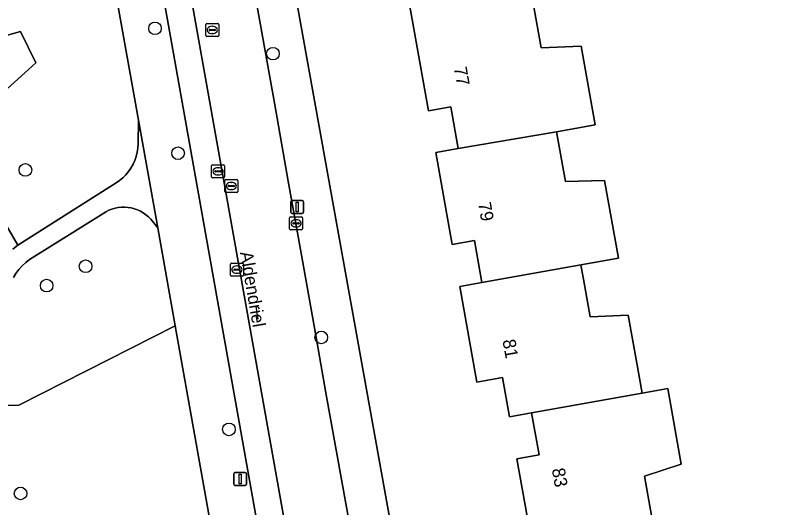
# Model space of a CAD drawing. Extents: x 157793 to 159380, y 380877 to 382313.
# Drawn here: x 158791 to 158850.9, y 381403.5 to 381441.6 of the extents above; entities that cross this region are included whole.
import ezdxf

# ---------------------------------------------------------------- set-up
doc = ezdxf.new("R2010")
doc.units = 0
for name, color, linetype in [('IMGEO_Boom', 7, 'Continuous'), ('IMGEO_Damwand', 7, 'Continuous'), ('IMGEO_Erf', 7, 'Continuous'), ('IMGEO_Groenvoorziening', 7, 'Continuous'), ('IMGEO_Kolk', 7, 'Continuous'), ('IMGEO_Lichtmast', 7, 'Continuous'), ('IMGEO_Muur', 7, 'Continuous'), ('IMGEO_Openbare_ruimte_label', 7, 'Continuous'), ('IMGEO_Pand', 7, 'Continuous'), ('IMGEO_Pand_nummerreeks', 7, 'Continuous'), ('IMGEO_Parkeervlak_open', 7, 'Continuous'), ('IMGEO_Rijbaan_lokaal_open', 7, 'Continuous'), ('IMGEO_Rioolput', 7, 'Continuous'), ('IMGEO_Voetpad_halfverhard', 7, 'Continuous'), ('IMGEO_Voetpad_open', 7, 'Continuous'), ('IMGEO_Waterloop', 7, 'Continuous')]:
    doc.layers.add(name, color=color, linetype=linetype)

msp = doc.modelspace()

# ---------------------------------------------------------------- linework, layer by layer
at = {"layer": 'IMGEO_Boom'}
for centre in [(158801.859, 381440.642), (158811.002, 381438.675), (158803.647, 381430.957), (158791.814, 381429.662), (158796.483, 381422.184), (158793.461, 381420.69), (158814.752, 381416.664), (158807.592, 381409.529), (158791.435, 381404.563)]:
    msp.add_circle(centre, 0.489, dxfattribs=at)
at = {"layer": 'IMGEO_Damwand'}
for points in [[(158784.684, 381430.804), (158791.766, 381437.19)], [(158809.672, 381419.072), (158809.842, 381418.087)]]:
    msp.add_lwpolyline(points, dxfattribs=at)
at = {"layer": 'IMGEO_Erf'}
for points in [[(158858.018, 381454.967), (158839.476, 381452.082), (158825.703, 381449.658), (158820.135, 381450.307), (158819.739, 381450.159), (158820.447, 381448.714), (158812.041, 381447.285), (158829.616, 381349.554)], [(158830.403, 381446.928), (158831.794, 381439.134), (158834.894, 381439.263), (158835.984, 381433.154), (158832.99, 381432.62), (158833.678, 381428.762), (158836.726, 381428.849), (158837.802, 381422.818), (158834.883, 381422.298), (158834.909, 381422.152), (158835.08, 381421.195), (158835.601, 381418.274), (158838.562, 381418.385), (158839.275, 381414.392), (158839.591, 381412.622), (158839.641, 381412.341), (158841.625, 381412.695), (158842.668, 381406.849), (158839.819, 381405.896), (158840.36, 381402.864)], [(158831.206, 381400.069), (158829.926, 381407.242), (158831.647, 381407.549), (158831.065, 381410.812), (158829.344, 381410.505), (158828.8, 381413.557), (158826.817, 381413.203), (158825.493, 381420.624), (158827.214, 381420.931), (158826.635, 381424.179), (158824.913, 381423.872), (158823.638, 381431.021), (158825.362, 381431.316), (158824.808, 381434.553), (158823.061, 381434.254), (158821.096, 381445.267)]]:
    msp.add_lwpolyline(points, dxfattribs=at)
at = {"layer": 'IMGEO_Groenvoorziening'}
for points in [[(158789.812, 381426.233), (158791.221, 381423.826), (158798.84, 381428.647), (158799.111, 381428.836), (158799.364, 381429.048), (158799.597, 381429.281), (158799.808, 381429.535), (158799.995, 381429.806), (158800.158, 381430.094), (158800.294, 381430.394), (158800.403, 381430.706), (158800.484, 381431.026), (158800.536, 381431.352), (158800.558, 381431.681), (158800.586, 381433.524), (158798.373, 381445.788), (158798.004, 381447.797)], [(158790.435, 381440.121), (158791.44, 381440.394), (158792.612, 381437.978), (158791.766, 381437.19), (158784.684, 381430.804)], [(158787.87, 381411.388), (158791.293, 381411.421), (158803.427, 381417.559), (158802.072, 381425.176), (158801.53, 381425.835), (158801.352, 381426.015), (158801.158, 381426.179), (158800.951, 381426.324), (158800.731, 381426.451), (158800.502, 381426.557), (158800.263, 381426.643), (158800.018, 381426.707), (158799.768, 381426.749), (158799.515, 381426.768), (158799.262, 381426.765), (158799.01, 381426.739), (158798.761, 381426.69), (158798.518, 381426.62), (158798.281, 381426.528), (158798.104, 381426.442), (158792.142, 381422.704), (158791.842, 381422.473), (158791.563, 381422.216), (158791.309, 381421.935), (158791.08, 381421.633), (158790.88, 381421.311)], [(158790.834, 381423.512), (158791.221, 381423.826), (158789.812, 381426.233)], [(158806.8, 381398.599), (158803.427, 381417.559), (158791.293, 381411.421), (158787.87, 381411.388)]]:
    msp.add_lwpolyline(points, dxfattribs=at)
at = {"layer": 'IMGEO_Kolk'}
for p, q in [((158812.3, 381425.089), (158812.3, 381425.941)), ((158812.375, 381426.015), (158813.227, 381426.015)), ((158813.301, 381425.941), (158813.301, 381425.089)), ((158812.559, 381425.509), (158812.559, 381425.521)), ((158812.997, 381425.472), (158812.599, 381425.472)), ((158812.602, 381425.558), (158813, 381425.558)), ((158812.811, 381425.235), (158812.786, 381425.235)), ((158812.788, 381425.795), (158812.813, 381425.795)), ((158813.043, 381425.521), (158813.043, 381425.509)), ((158813.227, 381425.015), (158812.375, 381425.015)), ((158807.714, 381421.504), (158807.714, 381422.356)), ((158807.789, 381422.43), (158808.641, 381422.43)), ((158808.715, 381422.356), (158808.715, 381421.504)), ((158807.973, 381421.924), (158807.973, 381421.936)), ((158808.411, 381421.887), (158808.013, 381421.887)), ((158808.016, 381421.973), (158808.414, 381421.973)), ((158808.225, 381421.65), (158808.2, 381421.65)), ((158808.202, 381422.21), (158808.227, 381422.21)), ((158808.457, 381421.936), (158808.457, 381421.924)), ((158808.641, 381421.43), (158807.789, 381421.43))]:
    msp.add_line(p, q, dxfattribs=at)
for points in [[(158812.3, 381425.089), (158812.3, 381425.941)], [(158812.375, 381426.015), (158813.227, 381426.015)], [(158813.301, 381425.941), (158813.301, 381425.089)], [(158813.227, 381425.015), (158812.375, 381425.015)], [(158807.714, 381421.504), (158807.714, 381422.356)], [(158807.789, 381422.43), (158808.641, 381422.43)], [(158808.715, 381422.356), (158808.715, 381421.504)], [(158808.641, 381421.43), (158807.789, 381421.43)]]:
    msp.add_lwpolyline(points, dxfattribs=at)
for centre, radius, start, end in [((158812.377, 381425.939), 0.0765, 91.55205, 178.44795), ((158812.377, 381425.939), 0.0765, 91.55205, 178.44795), ((158813.225, 381425.939), 0.0765, 1.55205, 88.44795), ((158813.225, 381425.939), 0.0765, 1.55205, 88.44795), ((158812.599, 381425.518), 0.0403, 85.87752, 175.75265), ((158812.596, 381425.508), 0.0366, 178.93798, 274.71019), ((158813, 381425.515), 0.043, 264.86636, 352.45326), ((158813.004, 381425.52), 0.0386, 1.73085, 96.63898), ((158812.377, 381425.091), 0.0765, 181.55205, 268.44795), ((158812.377, 381425.091), 0.0765, 181.55205, 268.44795), ((158813.225, 381425.091), 0.0765, 271.55205, 358.44795), ((158813.225, 381425.091), 0.0765, 271.55205, 358.44795), ((158807.791, 381422.354), 0.0765, 91.55205, 178.44795), ((158807.791, 381422.354), 0.0765, 91.55205, 178.44795), ((158808.639, 381422.354), 0.0765, 1.55205, 88.44795), ((158808.639, 381422.354), 0.0765, 1.55205, 88.44795), ((158808.013, 381421.933), 0.0403, 85.87752, 175.75265), ((158808.01, 381421.923), 0.0366, 178.93798, 274.71019), ((158808.414, 381421.93), 0.043, 264.86636, 352.45326), ((158808.418, 381421.935), 0.0386, 1.73085, 96.63898), ((158807.791, 381421.506), 0.0765, 181.55205, 268.44795), ((158807.791, 381421.506), 0.0765, 181.55205, 268.44795), ((158808.639, 381421.506), 0.0765, 271.55205, 358.44795), ((158808.639, 381421.506), 0.0765, 271.55205, 358.44795)]:
    msp.add_arc(centre, radius, start, end, dxfattribs=at)
for centre, major_axis, ratio, start_param, end_param in [((158812.787, 381425.515), (-0.387, 0.002), 0.722429, 4.712389, 7.853982), ((158812.812, 381425.515), (-0.39, 0.002), 0.717154, 1.570796, 4.712389), ((158808.201, 381421.93), (-0.387, 0.002), 0.722429, 4.712389, 7.853982), ((158808.226, 381421.93), (-0.39, 0.002), 0.717154, 1.570796, 4.712389)]:
    msp.add_ellipse(centre, major_axis=major_axis, ratio=ratio, start_param=start_param, end_param=end_param, dxfattribs=at)
at = {"layer": 'IMGEO_Lichtmast'}
for p, q in [((158812.389, 381426.386), (158812.389, 381427.186)), ((158812.389, 381427.186), (158812.389, 381426.386)), ((158812.489, 381427.286), (158813.279, 381427.286)), ((158813.279, 381427.286), (158812.489, 381427.286)), ((158813.379, 381427.186), (158813.379, 381426.386)), ((158813.379, 381426.386), (158813.379, 381427.186)), ((158813.279, 381426.286), (158812.489, 381426.286)), ((158812.489, 381426.286), (158813.279, 381426.286)), ((158807.963, 381405.289), (158807.963, 381406.089)), ((158807.963, 381406.089), (158807.963, 381405.289)), ((158808.063, 381406.189), (158808.853, 381406.189)), ((158808.853, 381406.189), (158808.063, 381406.189)), ((158808.953, 381406.089), (158808.953, 381405.289)), ((158808.953, 381405.289), (158808.953, 381406.089)), ((158808.853, 381405.189), (158808.063, 381405.189)), ((158808.063, 381405.189), (158808.853, 381405.189))]:
    msp.add_line(p, q, dxfattribs=at)
for points in [[(158812.809, 381427.161), (158812.959, 381427.161), (158812.959, 381426.411), (158812.809, 381426.411), (158812.809, 381427.161)], [(158808.383, 381406.064), (158808.533, 381406.064), (158808.533, 381405.314), (158808.383, 381405.314), (158808.383, 381406.064)]]:
    msp.add_lwpolyline(points, dxfattribs=at)
for centre, start, end in [((158812.489, 381427.186), 90, 180), ((158812.489, 381427.186), 90, 180), ((158813.279, 381427.186), 0, 90), ((158813.279, 381427.186), 360, 90), ((158812.489, 381426.386), 180, 270), ((158812.489, 381426.386), 180, 270), ((158813.279, 381426.386), 270, 0), ((158813.279, 381426.386), 270, 0), ((158808.063, 381406.089), 90, 180), ((158808.063, 381406.089), 90, 180), ((158808.853, 381406.089), 0, 90), ((158808.853, 381406.089), 360, 90), ((158808.063, 381405.289), 180, 270), ((158808.063, 381405.289), 180, 270), ((158808.853, 381405.289), 270, 0), ((158808.853, 381405.289), 270, 0)]:
    msp.add_arc(centre, 0.1, start, end, dxfattribs=at)
at = {"layer": 'IMGEO_Muur'}
msp.add_lwpolyline([(158790.435, 381440.121), (158791.44, 381440.394), (158792.612, 381437.978), (158791.766, 381437.19)], dxfattribs=at)
at = {"layer": 'IMGEO_Pand'}
for points in [[(158825.362, 381431.316), (158832.99, 381432.62), (158835.984, 381433.154), (158834.894, 381439.263), (158831.794, 381439.134), (158830.403, 381446.928), (158821.096, 381445.267), (158823.061, 381434.254), (158824.808, 381434.553)], [(158832.99, 381432.62), (158825.362, 381431.316), (158823.638, 381431.021), (158824.913, 381423.872), (158826.635, 381424.179), (158827.214, 381420.931), (158834.883, 381422.298), (158837.802, 381422.818), (158836.726, 381428.849), (158833.678, 381428.762)], [(158834.883, 381422.298), (158827.214, 381420.931), (158825.493, 381420.624), (158826.817, 381413.203), (158828.8, 381413.557), (158829.344, 381410.505), (158831.065, 381410.812), (158839.641, 381412.341), (158839.591, 381412.622), (158839.275, 381414.392), (158838.562, 381418.385), (158835.601, 381418.274), (158835.08, 381421.195), (158834.909, 381422.152)], [(158839.641, 381412.341), (158831.065, 381410.812), (158831.647, 381407.549), (158829.926, 381407.242), (158831.206, 381400.069), (158832.928, 381400.376), (158840.561, 381401.738), (158840.507, 381402.042), (158840.36, 381402.864), (158839.819, 381405.896), (158842.668, 381406.849), (158841.625, 381412.695)]]:
    msp.add_lwpolyline(points, close=True, dxfattribs=at)
at = {"layer": 'IMGEO_Parkeervlak_open'}
for points in [[(158821.533, 381348.267), (158803.981, 381446.805), (158803.566, 381445.918), (158802.566, 381444.682)], [(158802.365, 381443.939), (158818.875, 381351.172)]]:
    msp.add_lwpolyline(points, dxfattribs=at)
at = {"layer": 'IMGEO_Rijbaan_lokaal_open'}
msp.add_lwpolyline([(158818.555, 381393.166), (158817.658, 381398.163), (158816.707, 381403.506), (158815.12, 381412.365), (158814.217, 381417.404), (158813.145, 381423.478), (158812.19, 381428.797), (158811.157, 381434.707), (158808.835, 381447.698), (158803.981, 381446.805), (158821.533, 381348.267), (158821.824, 381346.544), (158826.759, 381347.247), (158825.941, 381351.755), (158825.017, 381356.892), (158824.077, 381362.17), (158823.177, 381367.239), (158822.339, 381371.978), (158821.435, 381377.001), (158820.48, 381382.334), (158819.402, 381388.399)], close=True, dxfattribs=at)
at = {"layer": 'IMGEO_Rioolput'}
for p, q in [((158805.801, 381440.094), (158805.801, 381440.946)), ((158805.876, 381441.02), (158806.728, 381441.02)), ((158806.289, 381440.8), (158806.314, 381440.8)), ((158806.802, 381440.946), (158806.802, 381440.094)), ((158806.06, 381440.514), (158806.06, 381440.526)), ((158806.498, 381440.477), (158806.1, 381440.477)), ((158806.103, 381440.563), (158806.501, 381440.563)), ((158806.312, 381440.24), (158806.287, 381440.24)), ((158806.544, 381440.526), (158806.544, 381440.514)), ((158806.728, 381440.02), (158805.876, 381440.02)), ((158806.328, 381430.053), (158807.18, 381430.053)), ((158806.253, 381429.127), (158806.253, 381429.979)), ((158806.512, 381429.547), (158806.512, 381429.559)), ((158806.95, 381429.51), (158806.552, 381429.51)), ((158806.555, 381429.596), (158806.953, 381429.596)), ((158806.741, 381429.833), (158806.766, 381429.833)), ((158806.996, 381429.559), (158806.996, 381429.547)), ((158807.254, 381429.979), (158807.254, 381429.127)), ((158807.18, 381429.053), (158806.328, 381429.053)), ((158806.764, 381429.273), (158806.739, 381429.273)), ((158807.272, 381427.985), (158807.272, 381428.837)), ((158807.347, 381428.911), (158808.199, 381428.911)), ((158808.273, 381428.837), (158808.273, 381427.985)), ((158807.531, 381428.405), (158807.531, 381428.417)), ((158807.969, 381428.368), (158807.571, 381428.368)), ((158807.574, 381428.454), (158807.972, 381428.454)), ((158807.76, 381428.691), (158807.785, 381428.691)), ((158808.015, 381428.417), (158808.015, 381428.405)), ((158808.199, 381427.911), (158807.347, 381427.911)), ((158807.783, 381428.131), (158807.758, 381428.131))]:
    msp.add_line(p, q, dxfattribs=at)
for points in [[(158805.801, 381440.094), (158805.801, 381440.946)], [(158805.876, 381441.02), (158806.728, 381441.02)], [(158806.802, 381440.946), (158806.802, 381440.094)], [(158806.728, 381440.02), (158805.876, 381440.02)], [(158806.328, 381430.053), (158807.18, 381430.053)], [(158806.253, 381429.127), (158806.253, 381429.979)], [(158807.254, 381429.979), (158807.254, 381429.127)], [(158807.18, 381429.053), (158806.328, 381429.053)], [(158807.272, 381427.985), (158807.272, 381428.837)], [(158807.347, 381428.911), (158808.199, 381428.911)], [(158808.273, 381428.837), (158808.273, 381427.985)], [(158808.199, 381427.911), (158807.347, 381427.911)]]:
    msp.add_lwpolyline(points, dxfattribs=at)
for centre, radius, start, end in [((158805.878, 381440.944), 0.0765, 91.55205, 178.44795), ((158805.878, 381440.944), 0.0765, 91.55205, 178.44795), ((158806.726, 381440.944), 0.0765, 1.55205, 88.44795), ((158806.726, 381440.944), 0.0765, 1.55205, 88.44795), ((158806.1, 381440.523), 0.0403, 85.87752, 175.75265), ((158806.097, 381440.513), 0.0366, 178.93798, 274.71019), ((158806.501, 381440.52), 0.043, 264.86636, 352.45326), ((158806.505, 381440.525), 0.0386, 1.73085, 96.63898), ((158805.878, 381440.096), 0.0765, 181.55205, 268.44795), ((158805.878, 381440.096), 0.0765, 181.55205, 268.44795), ((158806.726, 381440.096), 0.0765, 271.55205, 358.44795), ((158806.726, 381440.096), 0.0765, 271.55205, 358.44795), ((158806.33, 381429.977), 0.0765, 91.55205, 178.44795), ((158806.33, 381429.977), 0.0765, 91.55205, 178.44795), ((158807.178, 381429.977), 0.0765, 1.55205, 88.44795), ((158807.178, 381429.977), 0.0765, 1.55205, 88.44795), ((158806.552, 381429.556), 0.0403, 85.87752, 175.75265), ((158806.549, 381429.546), 0.0366, 178.93798, 274.71019), ((158806.953, 381429.553), 0.043, 264.86636, 352.45326), ((158806.957, 381429.558), 0.0386, 1.73085, 96.63898), ((158806.33, 381429.129), 0.0765, 181.55205, 268.44795), ((158806.33, 381429.129), 0.0765, 181.55205, 268.44795), ((158807.178, 381429.129), 0.0765, 271.55205, 358.44795), ((158807.178, 381429.129), 0.0765, 271.55205, 358.44795), ((158807.349, 381428.835), 0.0765, 91.55205, 178.44795), ((158807.349, 381428.835), 0.0765, 91.55205, 178.44795), ((158808.197, 381428.835), 0.0765, 1.55205, 88.44795), ((158808.197, 381428.835), 0.0765, 1.55205, 88.44795), ((158807.571, 381428.414), 0.0403, 85.87752, 175.75265), ((158807.568, 381428.404), 0.0366, 178.93798, 274.71019), ((158807.972, 381428.411), 0.043, 264.86636, 352.45326), ((158807.976, 381428.416), 0.0386, 1.73085, 96.63898), ((158807.349, 381427.987), 0.0765, 181.55205, 268.44795), ((158807.349, 381427.987), 0.0765, 181.55205, 268.44795), ((158808.197, 381427.987), 0.0765, 271.55205, 358.44795), ((158808.197, 381427.987), 0.0765, 271.55205, 358.44795)]:
    msp.add_arc(centre, radius, start, end, dxfattribs=at)
for centre, major_axis, ratio, start_param, end_param in [((158806.288, 381440.52), (-0.387, 0.002), 0.722429, 4.712389, 7.853982), ((158806.313, 381440.52), (-0.39, 0.002), 0.717154, 1.570796, 4.712389), ((158806.74, 381429.553), (-0.387, 0.002), 0.722429, 4.712389, 7.853982), ((158806.765, 381429.553), (-0.39, 0.002), 0.717154, 1.570796, 4.712389), ((158807.759, 381428.411), (-0.387, 0.002), 0.722429, 4.712389, 7.853982), ((158807.784, 381428.411), (-0.39, 0.002), 0.717154, 1.570796, 4.712389)]:
    msp.add_ellipse(centre, major_axis=major_axis, ratio=ratio, start_param=start_param, end_param=end_param, dxfattribs=at)
at = {"layer": 'IMGEO_Voetpad_halfverhard'}
for points in [[(158799.01, 381426.739), (158799.262, 381426.765), (158799.515, 381426.768), (158799.768, 381426.749), (158800.018, 381426.707), (158800.263, 381426.643), (158800.502, 381426.557), (158800.731, 381426.451), (158800.951, 381426.324), (158801.158, 381426.179), (158801.352, 381426.015), (158801.53, 381425.835), (158802.072, 381425.176), (158800.586, 381433.524), (158800.558, 381431.681), (158800.536, 381431.352), (158800.484, 381431.026), (158800.403, 381430.706), (158800.294, 381430.394), (158800.158, 381430.094), (158799.995, 381429.806), (158799.808, 381429.535), (158799.597, 381429.281), (158799.364, 381429.048), (158799.111, 381428.836), (158798.84, 381428.647), (158791.221, 381423.826), (158790.834, 381423.512)], [(158790.88, 381421.311), (158791.08, 381421.633), (158791.309, 381421.935), (158791.563, 381422.216), (158791.842, 381422.473), (158792.142, 381422.704), (158798.104, 381426.442), (158798.281, 381426.528), (158798.518, 381426.62), (158798.761, 381426.69), (158799.01, 381426.739)]]:
    msp.add_lwpolyline(points, dxfattribs=at)
at = {"layer": 'IMGEO_Voetpad_open'}
for points in [[(158800.871, 381492.228), (158805.281, 381467.806), (158808.529, 381449.125), (158808.835, 381447.698), (158811.157, 381434.707), (158812.19, 381428.797), (158813.145, 381423.478), (158814.217, 381417.404), (158815.12, 381412.365), (158816.707, 381403.506), (158817.658, 381398.163), (158818.555, 381393.166), (158819.402, 381388.399), (158820.48, 381382.334), (158821.435, 381377.001), (158822.339, 381371.978), (158823.177, 381367.239), (158824.077, 381362.17), (158825.017, 381356.892), (158825.941, 381351.755), (158826.759, 381347.247), (158826.989, 381345.98)], [(158796.966, 381453.275), (158798.004, 381447.797), (158798.373, 381445.788), (158800.586, 381433.524), (158802.072, 381425.176), (158803.427, 381417.559), (158806.8, 381398.599), (158809.817, 381381.639), (158812.758, 381365.11), (158815.458, 381349.933), (158815.846, 381347.754), (158815.97, 381346.741)], [(158829.616, 381349.554), (158812.041, 381447.285)], [(158818.875, 381351.172), (158802.365, 381443.939)]]:
    msp.add_lwpolyline(points, dxfattribs=at)
at = {"layer": 'IMGEO_Waterloop'}
msp.add_lwpolyline([(158775.525, 381426.378), (158780.291, 381428.471), (158781.594, 381426.926), (158782.845, 381428.05), (158781.499, 381429.574), (158784.684, 381430.804), (158791.766, 381437.19), (158792.612, 381437.978), (158791.44, 381440.394), (158790.435, 381440.121), (158779.944, 381437.566), (158775.622, 381437.327), (158775.453, 381437.245), (158774.773, 381438.865), (158773.463, 381438.297), (158774.107, 381436.851), (158773.929, 381436.744), (158768.366, 381431.822)], dxfattribs=at)

# ---------------------------------------------------------------- texts
at = {"layer": 'IMGEO_Openbare_ruimte_label'}
msp.add_text('Aldendriel', height=1, rotation=279.79215, dxfattribs=at).set_placement((158808.442, 381423.257))
at = {"layer": 'IMGEO_Pand_nummerreeks'}
for s, p in [('77', (158825.027, 381437.579)), ('79', (158826.901, 381427.079)), ('81', (158828.8, 381416.439)), ('83', (158832.627, 381406.449))]:
    msp.add_text(s, height=1, rotation=280.11822, dxfattribs=at).set_placement(p)

doc.saveas('drawing.dxf')
